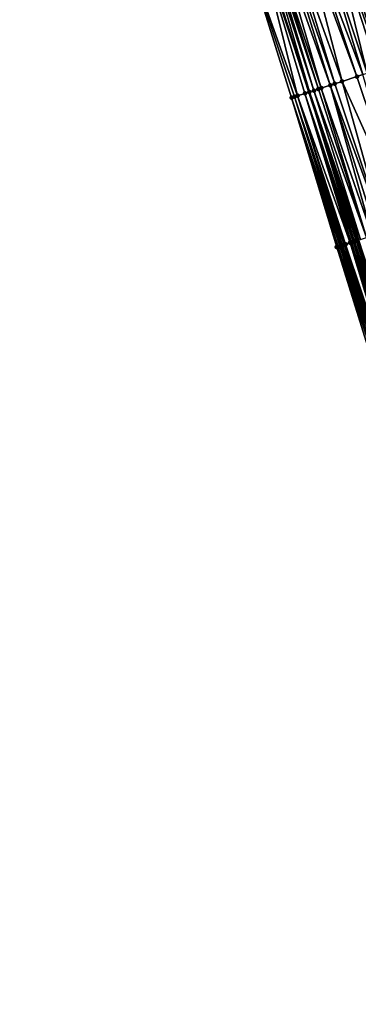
# Model space of a CAD drawing. Header units: feet. Extents: x 2004186 to 2014793, y 836912 to 864902.
# Tile 825 of 974: x 2004582 to 2004625, y 858615 to 858741. Entities that reach past the tile are written whole.
import ezdxf

# ---------------------------------------------------------------- set-up
doc = ezdxf.new("R2010")
doc.units = ezdxf.units.FT
doc.header["$LTSCALE"] = 100
doc.header["$MEASUREMENT"] = 0
for name, color, linetype, lineweight in [('EP_Travel Lane', 5, 'Continuous', 40), ('Road Shots', 4, 'Continuous', 200), ('Road X-Section', 30, 'Continuous', 13)]:
    doc.layers.add(name, color=color, linetype=linetype, lineweight=lineweight)
doc.layers.add('I-77 SB_MM21-27-Surface-Border', color=7, linetype='Continuous')
doc.layers.add('I-77 SB_MM21-27-Surface-TIN', color=7, linetype='Continuous')

msp = doc.modelspace()

# ---------------------------------------------------------------- linework, layer by layer
at = {"layer": 'EP_Travel Lane'}
msp.add_polyline3d([(2004680.48499716, 858541.5044256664, 453.7725966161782), (2004674.345778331, 858560.5378926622, 453.5791291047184), (2004668.2065859, 858579.5712778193, 453.3771737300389), (2004662.067361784, 858598.6047612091, 453.1853802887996), (2004655.928195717, 858617.6380646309, 452.9749825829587), (2004649.788871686, 858636.6676614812, 452.7713771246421), (2004643.615382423, 858655.6900718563, 452.5810532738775), (2004637.441890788, 858674.7124895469, 452.391521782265), (2004631.268425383, 858693.7348264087, 452.1933727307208), (2004625.094902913, 858712.7573391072, 452.0139840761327), (2004618.921462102, 858731.7796001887, 451.807726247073), (2004612.748018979, 858750.801868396, 451.6022291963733), (2004606.574512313, 858769.8243323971, 451.4176535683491), (2004600.401065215, 858788.8466128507, 451.2134640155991), (2004594.241941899, 858807.8726074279, 451.0178052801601), (2004588.082730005, 858826.8995207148, 450.8157096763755), (2004581.923465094, 858845.9265977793, 450.6296128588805)], dxfattribs=at)
at = {"layer": 'I-77 SB_MM21-27-Surface-Border', "color": 3, "linetype": 'ByBlock', "lineweight": -2}
msp.add_polyline3d([(2004678.990061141, 858541.0203080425, 453.7058179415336), (2004674.168733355, 858560.4805603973, 453.571379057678), (2004666.112750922, 858578.8934297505, 453.303891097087), (2004659.579012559, 858597.7990193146, 453.0818200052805), (2004653.425856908, 858616.8277218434, 452.8641889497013), (2004646.893223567, 858635.7292243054, 452.6578542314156), (2004640.734521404, 858654.7563806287, 452.4636306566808), (2004634.575778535, 858673.7836627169, 452.2828453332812), (2004628.417070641, 858692.8108367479, 452.0905411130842), (2004622.448609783, 858711.8997041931, 451.9092669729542), (2004616.670476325, 858731.0500167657, 451.7125314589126), (2004610.702076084, 858750.1386969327, 451.5112617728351), (2004605.494637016, 858769.4742340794, 451.363091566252), (2004599.417987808, 858788.5278994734, 451.1640647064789), (2004592.842570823, 858807.4189670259, 450.9650828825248), (2004587.587272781, 858826.7388912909, 450.795730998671), (2004581.807851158, 858845.8891214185, 450.6254984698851)], dxfattribs=at)
at = {"layer": 'I-77 SB_MM21-27-Surface-TIN', "color": 128, "linetype": 'ByBlock', "lineweight": -2}
for points in [[(2004623.449994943, 858754.2679308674, 451.8004254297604), (2004622.30835429, 858753.8982598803, 451.7863950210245), (2004628.847554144, 858734.9944792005, 452.0015048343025)], [(2004624.211098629, 858754.5143475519, 451.8065084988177), (2004623.449994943, 858754.2679308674, 451.8004254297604), (2004629.989189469, 858735.3641666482, 452.0172917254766)], [(2004623.449994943, 858754.2679308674, 451.8004254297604), (2004628.847554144, 858734.9944792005, 452.0015048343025), (2004629.989189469, 858735.3641666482, 452.0172917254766)], [(2004624.591646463, 858754.6375682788, 451.8108719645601), (2004624.211098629, 858754.5143475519, 451.8065084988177), (2004630.369749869, 858735.4873485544, 452.0175112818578)], [(2004624.211098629, 858754.5143475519, 451.8065084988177), (2004629.989189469, 858735.3641666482, 452.0172917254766), (2004630.369749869, 858735.4873485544, 452.0175112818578)], [(2004624.591646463, 858754.6375682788, 451.8108719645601), (2004630.94057194, 858735.672178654, 452.0239504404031), (2004624.781926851, 858754.6991586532, 451.8109200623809)], [(2004624.591646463, 858754.6375682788, 451.8108719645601), (2004630.369749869, 858735.4873485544, 452.0175112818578), (2004630.94057194, 858735.672178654, 452.0239504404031)], [(2004625.543075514, 858754.9454363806, 451.8021708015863), (2004624.781926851, 858754.6991586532, 451.8109200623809), (2004631.321146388, 858735.7953171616, 452.0195376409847)], [(2004631.321146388, 858735.7953171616, 452.0195376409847), (2004624.781926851, 858754.6991586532, 451.8109200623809), (2004630.94057194, 858735.672178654, 452.0239504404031)], [(2004620.025120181, 858753.1587720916, 451.742769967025), (2004618.693236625, 858752.7273949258, 451.7163304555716), (2004625.803211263, 858734.0085904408, 451.9534754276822)], [(2004621.547286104, 858753.6517335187, 451.7686050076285), (2004620.025120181, 858753.1587720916, 451.742769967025), (2004626.374037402, 858734.1934079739, 451.958573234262)], [(2004620.025120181, 858753.1587720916, 451.742769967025), (2004625.803211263, 858734.0085904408, 451.9534754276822), (2004626.374037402, 858734.1934079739, 451.958573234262)], [(2004622.30835429, 858753.8982598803, 451.7863950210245), (2004621.547286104, 858753.6517335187, 451.7686050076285), (2004628.27674252, 858734.8096168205, 451.9916200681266)], [(2004621.547286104, 858753.6517335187, 451.7686050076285), (2004627.705922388, 858734.6247807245, 451.9845408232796), (2004628.27674252, 858734.8096168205, 451.9916200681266)], [(2004621.547286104, 858753.6517335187, 451.7686050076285), (2004626.374037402, 858734.1934079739, 451.958573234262), (2004627.705922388, 858734.6247807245, 451.9845408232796)], [(2004622.30835429, 858753.8982598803, 451.7863950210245), (2004628.27674252, 858734.8096168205, 451.9916200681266), (2004628.847554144, 858734.9944792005, 452.0015048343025)], [(2004621.617266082, 858732.6529122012, 451.8787681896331), (2004615.648903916, 858751.7414747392, 451.664945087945), (2004614.887801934, 858751.495052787, 451.6582997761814)], [(2004616.409996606, 858751.9879253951, 451.6746542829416), (2004615.648903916, 858751.7414747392, 451.664945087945), (2004622.188069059, 858732.8378012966, 451.8915045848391)], [(2004622.188069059, 858732.8378012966, 451.8915045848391), (2004615.648903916, 858751.7414747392, 451.664945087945), (2004621.617266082, 858732.6529122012, 451.8787681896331)], [(2004618.122420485, 858752.5425464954, 451.7079344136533), (2004616.409996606, 858751.9879253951, 451.6746542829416), (2004623.139430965, 858733.1458768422, 451.9049455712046)], [(2004616.409996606, 858751.9879253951, 451.6746542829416), (2004622.188069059, 858732.8378012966, 451.8915045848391), (2004623.139430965, 858733.1458768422, 451.9049455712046)], [(2004618.693236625, 858752.7273949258, 451.7163304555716), (2004618.122420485, 858752.5425464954, 451.7079344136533), (2004625.042120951, 858733.7621324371, 451.942982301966)], [(2004618.122420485, 858752.5425464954, 451.7079344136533), (2004623.139430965, 858733.1458768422, 451.9049455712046), (2004625.042120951, 858733.7621324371, 451.942982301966)], [(2004618.693236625, 858752.7273949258, 451.7163304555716), (2004625.042120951, 858733.7621324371, 451.942982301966), (2004625.803211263, 858734.0085904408, 451.9534754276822)], [(2004617.431522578, 858731.2966108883, 451.7375539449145), (2004612.604626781, 858750.755382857, 451.5952328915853), (2004610.702076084, 858750.1386969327, 451.5112617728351)], [(2004612.604626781, 858750.755382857, 451.5952328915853), (2004618.921462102, 858731.7796001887, 451.807726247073), (2004612.748018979, 858750.801868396, 451.6022291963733)], [(2004618.382786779, 858731.6049882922, 451.783215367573), (2004618.921462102, 858731.7796001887, 451.807726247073), (2004612.604626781, 858750.755382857, 451.5952328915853)], [(2004618.382786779, 858731.6049882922, 451.783215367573), (2004612.604626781, 858750.755382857, 451.5952328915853), (2004617.431522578, 858731.2966108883, 451.7375539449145)], [(2004618.953549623, 858731.790001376, 451.8091862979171), (2004613.365636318, 858751.0020904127, 451.632363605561), (2004612.748018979, 858750.801868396, 451.6022291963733)], [(2004618.953549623, 858731.790001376, 451.8091862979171), (2004612.748018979, 858750.801868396, 451.6022291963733), (2004618.921462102, 858731.7796001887, 451.807726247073)], [(2004619.524307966, 858731.975028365, 451.8366415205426), (2004613.746156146, 858751.125397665, 451.6459628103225), (2004613.365636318, 858751.0020904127, 451.632363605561)], [(2004619.524307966, 858731.975028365, 451.8366415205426), (2004613.365636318, 858751.0020904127, 451.632363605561), (2004618.953549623, 858731.790001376, 451.8091862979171)], [(2004620.095087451, 858732.1599900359, 451.8571246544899), (2004614.126693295, 858751.2486514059, 451.6538502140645), (2004613.746156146, 858751.125397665, 451.6459628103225)], [(2004620.095087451, 858732.1599900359, 451.8571246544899), (2004613.746156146, 858751.125397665, 451.6459628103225), (2004619.524307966, 858731.975028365, 451.8366415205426)], [(2004620.475622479, 858732.2832503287, 451.8657111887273), (2004614.887801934, 858751.495052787, 451.6582997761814), (2004614.126693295, 858751.2486514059, 451.6538502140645)], [(2004620.475622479, 858732.2832503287, 451.8657111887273), (2004614.126693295, 858751.2486514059, 451.6538502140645), (2004620.095087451, 858732.1599900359, 451.8571246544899)], [(2004621.617266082, 858732.6529122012, 451.8787681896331), (2004614.887801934, 858751.495052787, 451.6582997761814), (2004620.475622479, 858732.2832503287, 451.8657111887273)], [(2004617.431522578, 858731.2966108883, 451.7375539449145), (2004610.702076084, 858750.1386969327, 451.5112617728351), (2004617.051007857, 858731.1732878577, 451.7222707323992)], [(2004617.051007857, 858731.1732878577, 451.7222707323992), (2004610.702076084, 858750.1386969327, 451.5112617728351), (2004616.670476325, 858731.0500167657, 451.7125314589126)], [(2004625.803211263, 858734.0085904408, 451.9534754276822), (2004625.042120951, 858733.7621324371, 451.942982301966), (2004631.391074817, 858714.7966551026, 452.1467012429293)], [(2004621.617266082, 858732.6529122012, 451.8787681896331), (2004620.475622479, 858732.2832503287, 451.8657111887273), (2004627.014818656, 858713.3794810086, 452.082037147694)], [(2004622.188069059, 858732.8378012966, 451.8915045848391), (2004621.617266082, 858732.6529122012, 451.8787681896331), (2004628.537002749, 858713.8723862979, 452.1018786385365)], [(2004621.617266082, 858732.6529122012, 451.8787681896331), (2004627.585644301, 858713.5643000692, 452.087297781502), (2004628.537002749, 858713.8723862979, 452.1018786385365)], [(2004621.617266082, 858732.6529122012, 451.8787681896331), (2004627.014818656, 858713.3794810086, 452.082037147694), (2004627.585644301, 858713.5643000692, 452.087297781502)], [(2004623.139430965, 858733.1458768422, 451.9049455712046), (2004622.188069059, 858732.8378012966, 451.8915045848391), (2004628.537002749, 858713.8723862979, 452.1018786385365)], [(2004625.042120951, 858733.7621324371, 451.942982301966), (2004623.139430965, 858733.1458768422, 451.9049455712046), (2004631.391074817, 858714.7966551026, 452.1467012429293)], [(2004623.139430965, 858733.1458768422, 451.9049455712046), (2004628.537002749, 858713.8723862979, 452.1018786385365), (2004631.391074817, 858714.7966551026, 452.1467012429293)], [(2004618.382786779, 858731.6049882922, 451.783215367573), (2004617.431522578, 858731.2966108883, 451.7375539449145), (2004624.160914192, 858712.454694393, 451.9819432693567)], [(2004618.382786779, 858731.6049882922, 451.783215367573), (2004624.731708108, 858712.6396114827, 451.9976675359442), (2004618.921462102, 858731.7796001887, 451.807726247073)], [(2004618.382786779, 858731.6049882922, 451.783215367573), (2004624.160914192, 858712.454694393, 451.9819432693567), (2004624.351162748, 858712.5163831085, 451.9924881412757)], [(2004618.382786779, 858731.6049882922, 451.783215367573), (2004624.541428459, 858712.5780188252, 451.9973758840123), (2004624.731708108, 858712.6396114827, 451.9976675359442)], [(2004618.382786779, 858731.6049882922, 451.783215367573), (2004624.351162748, 858712.5163831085, 451.9924881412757), (2004624.541428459, 858712.5780188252, 451.9973758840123)], [(2004618.953549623, 858731.790001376, 451.8091862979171), (2004618.921462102, 858731.7796001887, 451.807726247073), (2004625.112216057, 858712.7629554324, 452.0151834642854)], [(2004624.921975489, 858712.7012420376, 452.0020043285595), (2004625.094902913, 858712.7573391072, 452.0139840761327), (2004618.921462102, 858731.7796001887, 451.807726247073)], [(2004625.112216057, 858712.7629554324, 452.0151834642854), (2004618.921462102, 858731.7796001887, 451.807726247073), (2004625.094902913, 858712.7573391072, 452.0139840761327)], [(2004624.921975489, 858712.7012420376, 452.0020043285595), (2004618.921462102, 858731.7796001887, 451.807726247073), (2004624.731708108, 858712.6396114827, 451.9976675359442)], [(2004619.524307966, 858731.975028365, 451.8366415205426), (2004618.953549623, 858731.790001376, 451.8091862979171), (2004625.492695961, 858712.8863860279, 452.0419479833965)], [(2004618.953549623, 858731.790001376, 451.8091862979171), (2004625.302448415, 858712.8246941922, 452.0310700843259), (2004625.492695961, 858712.8863860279, 452.0419479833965)], [(2004618.953549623, 858731.790001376, 451.8091862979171), (2004625.112216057, 858712.7629554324, 452.0151834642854), (2004625.302448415, 858712.8246941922, 452.0310700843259)], [(2004620.095087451, 858732.1599900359, 451.8571246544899), (2004619.524307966, 858731.975028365, 451.8366415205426), (2004626.253734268, 858713.1330046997, 452.0695905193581)], [(2004619.524307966, 858731.975028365, 451.8366415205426), (2004625.492695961, 858712.8863860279, 452.0419479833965), (2004626.253734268, 858713.1330046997, 452.0695905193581)], [(2004620.475622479, 858732.2832503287, 451.8657111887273), (2004620.095087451, 858732.1599900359, 451.8571246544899), (2004626.253734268, 858713.1330046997, 452.0695905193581)], [(2004620.475622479, 858732.2832503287, 451.8657111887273), (2004626.253734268, 858713.1330046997, 452.0695905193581), (2004627.014818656, 858713.3794810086, 452.082037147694)], [(2004617.051007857, 858731.1732878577, 451.7222707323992), (2004616.670476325, 858731.0500167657, 451.7125314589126), (2004623.019406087, 858712.0846139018, 451.9242033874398)], [(2004616.670476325, 858731.0500167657, 451.7125314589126), (2004622.829132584, 858712.0230022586, 451.9218852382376), (2004623.019406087, 858712.0846139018, 451.9242033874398)], [(2004616.670476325, 858731.0500167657, 451.7125314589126), (2004622.638865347, 858711.9613712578, 451.9175008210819), (2004622.829132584, 858712.0230022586, 451.9218852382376)], [(2004616.670476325, 858731.0500167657, 451.7125314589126), (2004622.448609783, 858711.8997041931, 451.9092669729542), (2004622.638865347, 858711.9613712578, 451.9175008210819)], [(2004617.431522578, 858731.2966108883, 451.7375539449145), (2004617.051007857, 858731.1732878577, 451.7222707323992), (2004623.399933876, 858712.2078965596, 451.9351770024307)], [(2004617.051007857, 858731.1732878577, 451.7222707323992), (2004623.209673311, 858712.1462449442, 451.9285921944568), (2004623.399933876, 858712.2078965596, 451.9351770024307)], [(2004617.051007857, 858731.1732878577, 451.7222707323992), (2004623.019406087, 858712.0846139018, 451.9242033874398), (2004623.209673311, 858712.1462449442, 451.9285921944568)], [(2004617.431522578, 858731.2966108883, 451.7375539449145), (2004623.590185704, 858712.2695751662, 451.9446428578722), (2004624.160914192, 858712.454694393, 451.9819432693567)], [(2004617.431522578, 858731.2966108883, 451.7375539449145), (2004623.399933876, 858712.2078965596, 451.9351770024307), (2004623.590185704, 858712.2695751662, 451.9446428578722)], [(2004624.351162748, 858712.5163831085, 451.9924881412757), (2004624.160914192, 858712.454694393, 451.9819432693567), (2004630.509894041, 858693.4891367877, 452.177092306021)], [(2004624.541428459, 858712.5780188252, 451.9973758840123), (2004624.351162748, 858712.5163831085, 451.9924881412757), (2004630.509894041, 858693.4891367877, 452.177092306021)], [(2004624.731708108, 858712.6396114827, 451.9976675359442), (2004624.541428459, 858712.5780188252, 451.9973758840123), (2004631.080718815, 858693.6739585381, 452.1826399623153)], [(2004624.541428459, 858712.5780188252, 451.9973758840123), (2004630.509894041, 858693.4891367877, 452.177092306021), (2004631.080718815, 858693.6739585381, 452.1826399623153)], [(2004624.921975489, 858712.7012420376, 452.0020043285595), (2004624.731708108, 858712.6396114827, 451.9976675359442), (2004631.080718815, 858693.6739585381, 452.1826399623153)], [(2004624.921975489, 858712.7012420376, 452.0020043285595), (2004631.268425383, 858693.7348264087, 452.1933727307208), (2004625.094902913, 858712.7573391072, 452.0139840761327)], [(2004624.921975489, 858712.7012420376, 452.0020043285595), (2004631.080718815, 858693.6739585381, 452.1826399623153), (2004631.268425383, 858693.7348264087, 452.1933727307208)], [(2004625.112216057, 858712.7629554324, 452.0151834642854), (2004625.094902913, 858712.7573391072, 452.0139840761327), (2004631.270966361, 858693.7356503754, 452.193518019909)], [(2004631.270966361, 858693.7356503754, 452.193518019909), (2004625.094902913, 858712.7573391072, 452.0139840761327), (2004631.268425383, 858693.7348264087, 452.1933727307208)], [(2004625.302448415, 858712.8246941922, 452.0310700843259), (2004625.112216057, 858712.7629554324, 452.0151834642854), (2004631.461193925, 858693.7974039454, 452.2109854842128)], [(2004625.112216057, 858712.7629554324, 452.0151834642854), (2004631.270966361, 858693.7356503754, 452.193518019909), (2004631.461193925, 858693.7974039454, 452.2109854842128)], [(2004622.638865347, 858711.9613712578, 451.9175008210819), (2004622.448609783, 858711.8997041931, 451.9092669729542), (2004628.797583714, 858692.934164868, 452.1063673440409)], [(2004622.448609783, 858711.8997041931, 451.9092669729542), (2004628.417070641, 858692.8108367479, 452.0905411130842), (2004628.797583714, 858692.934164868, 452.1063673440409)], [(2004622.829132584, 858712.0230022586, 451.9218852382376), (2004622.638865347, 858711.9613712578, 451.9175008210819), (2004628.797583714, 858692.934164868, 452.1063673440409)], [(2004623.019406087, 858712.0846139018, 451.9242033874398), (2004622.829132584, 858712.0230022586, 451.9218852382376), (2004629.178139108, 858693.057362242, 452.108237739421)], [(2004622.829132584, 858712.0230022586, 451.9218852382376), (2004628.797583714, 858692.934164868, 452.1063673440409), (2004629.178139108, 858693.057362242, 452.108237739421)], [(2004623.209673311, 858712.1462449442, 451.9285921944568), (2004623.019406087, 858712.0846139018, 451.9242033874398), (2004629.178139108, 858693.057362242, 452.108237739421)], [(2004623.399933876, 858712.2078965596, 451.9351770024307), (2004623.209673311, 858712.1462449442, 451.9285921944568), (2004629.558668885, 858693.1806387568, 452.1185556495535)], [(2004623.209673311, 858712.1462449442, 451.9285921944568), (2004629.178139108, 858693.057362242, 452.108237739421), (2004629.558668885, 858693.1806387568, 452.1185556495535)], [(2004623.590185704, 858712.2695751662, 451.9446428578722), (2004623.399933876, 858712.2078965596, 451.9351770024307), (2004629.748925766, 858693.2423017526, 452.1263551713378)], [(2004623.399933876, 858712.2078965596, 451.9351770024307), (2004629.558668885, 858693.1806387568, 452.1185556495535), (2004629.748925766, 858693.2423017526, 452.1263551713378)], [(2004624.160914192, 858712.454694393, 451.9819432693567), (2004623.590185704, 858712.2695751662, 451.9446428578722), (2004629.93917473, 858693.3039892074, 452.1367654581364)], [(2004623.590185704, 858712.2695751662, 451.9446428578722), (2004629.748925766, 858693.2423017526, 452.1263551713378), (2004629.93917473, 858693.3039892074, 452.1367654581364)], [(2004624.160914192, 858712.454694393, 451.9819432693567), (2004630.319650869, 858693.4274314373, 452.1647718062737), (2004630.509894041, 858693.4891367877, 452.177092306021)], [(2004624.160914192, 858712.454694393, 451.9819432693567), (2004629.93917473, 858693.3039892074, 452.1367654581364), (2004630.319650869, 858693.4274314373, 452.1647718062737)]]:
    msp.add_3dface(points, dxfattribs=at)
at = {"layer": 'Road Shots', "lineweight": 100}
for p in [(2004621.617266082, 858732.6529122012, 451.8787681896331), (2004622.188069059, 858732.8378012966, 451.8915045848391), (2004623.139430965, 858733.1458768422, 451.9049455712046), (2004625.042120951, 858733.7621324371, 451.942982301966), (2004618.382786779, 858731.6049882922, 451.783215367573), (2004618.953549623, 858731.790001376, 451.8091862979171), (2004619.524307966, 858731.975028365, 451.8366415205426), (2004620.095087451, 858732.1599900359, 451.8571246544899), (2004620.475622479, 858732.2832503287, 451.8657111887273), (2004616.670476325, 858731.0500167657, 451.7125314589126), (2004617.051007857, 858731.1732878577, 451.7222707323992), (2004617.431522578, 858731.2966108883, 451.7375539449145), (2004624.351162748, 858712.5163831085, 451.9924881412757), (2004624.541428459, 858712.5780188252, 451.9973758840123), (2004624.731708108, 858712.6396114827, 451.9976675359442), (2004624.921975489, 858712.7012420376, 452.0020043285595), (2004625.112216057, 858712.7629554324, 452.0151834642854), (2004622.448609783, 858711.8997041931, 451.9092669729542), (2004622.638865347, 858711.9613712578, 451.9175008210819), (2004622.829132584, 858712.0230022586, 451.9218852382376), (2004623.019406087, 858712.0846139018, 451.9242033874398), (2004623.209673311, 858712.1462449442, 451.9285921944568), (2004623.399933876, 858712.2078965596, 451.9351770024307), (2004623.590185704, 858712.2695751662, 451.9446428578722), (2004624.160914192, 858712.454694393, 451.9819432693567)]:
    msp.add_point(p, dxfattribs=at)
at = {"layer": 'Road X-Section', "extrusion": (0.3079346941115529, -0.9513565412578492, 0.009846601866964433), "elevation": -199663.9325471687, "flags": 128}
msp.add_lwpolyline([(2171643.544402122, 2417.840996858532), (2171643.944402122, 2417.85073660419), (2171644.344402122, 2417.866020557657), (2171645.344402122, 2417.911684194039), (2171645.944402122, 2417.937656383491), (2171646.544402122, 2417.96511293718), (2171647.144402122, 2417.985597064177), (2171647.544402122, 2417.994184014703), (2171648.744402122, 2418.007241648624), (2171649.344402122, 2418.019978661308), (2171650.344402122, 2418.033420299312), (2171652.344402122, 2418.071458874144), (2171653.144402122, 2418.08195250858), (2171653.744402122, 2418.087050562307), (2171655.144402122, 2418.113019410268), (2171655.744402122, 2418.120098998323), (2171656.344402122, 2418.12998424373), (2171657.544402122, 2418.145771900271), (2171657.944402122, 2418.145991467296), (2171658.544402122, 2418.152430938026), (2171658.944402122, 2418.148017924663), (2171659.944402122, 2418.131623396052), (2171661.544402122, 2418.102832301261), (2171662.144402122, 2418.091303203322), (2171662.744402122, 2418.078776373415), (2171663.944402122, 2418.060084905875), (2171664.344402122, 2418.055899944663), (2171664.944402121, 2418.046071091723), (2171665.344402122, 2418.040140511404), (2171665.944402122, 2418.028411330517), (2171666.344402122, 2418.022948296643), (2171666.944402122, 2418.013103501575), (2171667.544402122, 2418.005718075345), (2171668.944402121, 2417.981839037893), (2171669.544402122, 2417.966955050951), (2171669.944402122, 2417.949780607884), (2171670.144402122, 2417.936680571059), (2171671.344402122, 2417.837712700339), (2171672.344402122, 2417.757538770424), (2171672.944402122, 2417.714425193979), (2171673.144402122, 2417.697604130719)], dxfattribs=at)
at = {"layer": 'Road X-Section', "extrusion": (0.307934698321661, -0.9513565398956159, 0.009846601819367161), "elevation": -199643.922937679, "flags": 128}
msp.add_lwpolyline([(2171643.145285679, 2417.840696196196), (2171643.345285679, 2417.848930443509), (2171643.545285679, 2417.853315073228), (2171643.745285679, 2417.855633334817), (2171643.945285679, 2417.860022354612), (2171644.145285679, 2417.866607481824), (2171644.345285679, 2417.876073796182), (2171644.945285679, 2417.913376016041), (2171645.145285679, 2417.923921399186), (2171645.345285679, 2417.92880937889), (2171645.545285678, 2417.929101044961), (2171645.74528568, 2417.933438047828), (2171645.945285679, 2417.946617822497), (2171646.145285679, 2417.962505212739), (2171646.345285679, 2417.973383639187), (2171647.145285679, 2418.001027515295), (2171647.945285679, 2418.01347474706), (2171648.545285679, 2418.018735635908), (2171649.545285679, 2418.033317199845), (2171652.545285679, 2418.078141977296), (2171653.345285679, 2418.088912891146), (2171653.745285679, 2418.095152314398), (2171654.145285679, 2418.098996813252), (2171654.945285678, 2418.113712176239), (2171656.145285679, 2418.134800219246), (2171657.545285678, 2418.149771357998), (2171657.745285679, 2418.149955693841), (2171657.945285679, 2418.147630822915), (2171658.145285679, 2418.148598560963), (2171658.345285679, 2418.151720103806), (2171658.545285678, 2418.151481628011), (2171658.945285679, 2418.145404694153), (2171659.145285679, 2418.143860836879), (2171659.545285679, 2418.136512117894), (2171659.945285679, 2418.133514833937), (2171660.345285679, 2418.125903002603), (2171660.545285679, 2418.123813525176), (2171662.145285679, 2418.088705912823), (2171662.745285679, 2418.080978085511), (2171664.345285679, 2418.051067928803), (2171665.345285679, 2418.039452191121), (2171665.74528568, 2418.035248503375), (2171666.745285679, 2418.015122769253), (2171667.145285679, 2418.010146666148), (2171667.345285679, 2418.008777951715), (2171667.945285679, 2417.995091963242), (2171668.345285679, 2417.98909952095), (2171669.145285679, 2417.970061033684), (2171669.745285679, 2417.950032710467), (2171669.945285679, 2417.937086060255), (2171670.145285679, 2417.919765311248), (2171670.545285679, 2417.894279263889), (2171670.745285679, 2417.87824276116), (2171671.345285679, 2417.821627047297), (2171671.745285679, 2417.779459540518), (2171671.945285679, 2417.762757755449), (2171672.545285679, 2417.721487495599), (2171673.145285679, 2417.676942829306)], dxfattribs=at)

doc.saveas('drawing.dxf')
